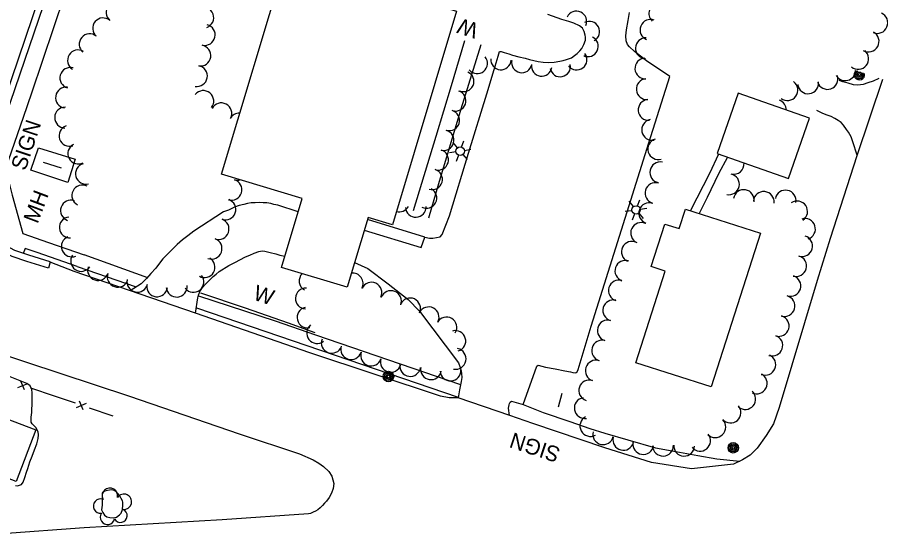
# Model space of a CAD drawing. Extents: x 189384 to 193282, y 256970 to 260388.
# Drawn here: x 190781.8 to 191114.7, y 258287.7 to 258486.9 of the extents above; entities that cross this region are included whole.
import ezdxf

# ---------------------------------------------------------------- set-up
doc = ezdxf.new("R2010")
doc.units = 0
for name, color, linetype in [('E_DRN_Grate', 7, 'Continuous'), ('E_DWY', 7, 'Continuous'), ('E_LAND_Vegetation', 7, 'Continuous'), ('E_MISCPROP', 7, 'Continuous'), ('E_MISCPROP_HvyLine', 7, 'Continuous'), ('E_MISCPROP_Railing', 7, 'Continuous'), ('E_PATH_Sidewalk', 7, 'Continuous'), ('E_RDWY', 7, 'Continuous')]:
    doc.layers.add(name, color=color, linetype=linetype)

# ---------------------------------------------------------------- blocks, each defined once
blk = doc.blocks.new('LTP_4')
at = {"layer": 'E_MISCPROP'}
for p, q in [((-0.8, 1.43), (-2, 3.73)), ((0.9, 1.42), (2.27, 3.65)), ((-1.64, 0.07), (-4.24, 0.14)), ((-0.88, -1.42), (-2.24, -3.61)), ((0.76, -1.47), (2, -3.65)), ((1.64, -0.02), (4.16, -0.09))]:
    blk.add_line(p, q, dxfattribs=at)
blk.add_circle((0, 0), 1.64, dxfattribs=at)
blk = doc.blocks.new('POLE_3')
at = {"layer": 'E_MISCPROP'}
for centre, radius in [((-0.01, 0.02), 2.02), ((-0.01, 0.03), 1.52), ((0, -0.01), 1.01), ((0, 0), 0.502)]:
    blk.add_circle(centre, radius, dxfattribs=at)
blk = doc.blocks.new('POLE_4')
at = {"layer": 'E_MISCPROP'}
for centre, radius in [((-0.01, 0.02), 2.02), ((-0.01, 0.03), 1.52), ((0, -0.01), 1.01), ((0, 0), 0.502)]:
    blk.add_circle(centre, radius, dxfattribs=at)
blk = doc.blocks.new('WAL_4')
at = {"layer": 'E_MISCPROP_Railing'}
blk.add_text('W', height=6, rotation=360, dxfattribs=at).set_placement((-2.27, -3.34))
blk = doc.blocks.new('WAL_5')
at = {"layer": 'E_MISCPROP_Railing'}
blk.add_text('W', height=6, rotation=360, dxfattribs=at).set_placement((-2.27, -3.34))
blk = doc.blocks.new('SIGN_1')
at = {"layer": 'E_MISCPROP'}
blk.add_text('SIGN', height=6, rotation=360, dxfattribs=at).set_placement((-9.61, -3.01))
blk = doc.blocks.new('SIGN_2')
at = {"layer": 'E_MISCPROP'}
blk.add_text('SIGN', height=6, rotation=360, dxfattribs=at).set_placement((-9.61, -3.01))
blk = doc.blocks.new('TREE_5')
at = {"layer": 'E_LAND_Vegetation'}
for centre, radius, start, end in [((-1.47, 4.28), 2.78, 1.3945, 209.1675), ((3.57, 2.42), 2.97, 278.4236, 139.6575), ((-4.47, 0.2), 2.78, 78.0716, 279.0826), ((-2.01, -4.2), 2.61, 140.7797, 358.7123), ((3.46, -3.43), 2.97, 196.0745, 79.0477)]:
    blk.add_arc(centre, radius, start, end, dxfattribs=at)

msp = doc.modelspace()

# ---------------------------------------------------------------- linework, layer by layer
at = {"layer": 'E_DWY'}
for points in [[(190965.67, 258466.79), (190967.16, 258471.96), (190967.76, 258473.74), (190968.35, 258473.69), (190969.51, 258473.36), (190971.28, 258472.8), (190972.79, 258472.34), (190975.2, 258471.64), (190977.67, 258471.1), (190979.35, 258470.68), (190980.93, 258470.31), (190982.61, 258469.89), (190984.62, 258469.6), (190986.79, 258469.47), (190988.85, 258469.62), (190990.93, 258469.97), (190992.33, 258470.26), (190993.62, 258470.59), (190995.48, 258471.33), (190996.61, 258472.17), (190997.62, 258472.97), (190998.66, 258473.99), (190999.48, 258474.93), (191000.3, 258476.37), (191000.83, 258478.04), (191000.88, 258479.23), (191000.8, 258479.96), (191000.41, 258481.45), (190999.68, 258482.75), (190998.62, 258483.67), (190996.4, 258484.59), (190994.45, 258485.28), (190991.81, 258486.07), (190986.42, 258487.98)], [(190971.58, 258333.35), (190971.26, 258336.09), (190971.3, 258336.78), (190971.45, 258337.41), (190971.6, 258337.88), (190971.87, 258338.45), (190972.3, 258338.86), (190976.81, 258337.52), (190982.07, 258352.39), (190982.58, 258352.68), (190985.43, 258351.9), (190989.14, 258351.28), (190992.93, 258350.59), (190995.11, 258350.11), (190996.06, 258349.94), (190996.92, 258349.72), (190997.31, 258349.84), (190997.74, 258350.21), (190998.07, 258351.04), (191003.06, 258367.74), (191016.99, 258411.84), (191025.34, 258438.48), (191033.39, 258464.14), (191024.41, 258470.09), (191019.84, 258473.69), (191017.89, 258475.47), (191017.06, 258476.36), (191016.51, 258477.86), (191016.46, 258479.78), (191016.72, 258482.04), (191017.31, 258485.74), (191017.89, 258488.83)], [(190942.05, 258401.72), (190944.8, 258402.26), (190945.67, 258403.07), (190948.5, 258410.35), (190955.83, 258434.53), (190962.87, 258457.45), (190965.67, 258466.79)], [(191114.06, 258463.32), (191111.84, 258462.33), (191109.7, 258461.63), (191108.02, 258461.03), (191105.96, 258460.72), (191104.19, 258460.85), (191102.16, 258461.45), (191100.15, 258461.96), (191098.65, 258462.51)], [(191105.7, 258433.78), (191104.01, 258438.89), (191103.37, 258440.79), (191102.33, 258442.62), (191101.56, 258443.66), (191100.41, 258445.29), (191099.46, 258446.28), (191098.34, 258447.06), (191097.02, 258447.91), (191095.59, 258448.61), (191094.13, 258449.21), (191092.38, 258449.82), (191090.09, 258451.01)], [(190890.06, 258411.89), (190882.2, 258414.46), (190880.76, 258414.74), (190879.53, 258415.05), (190878.07, 258415.31), (190876.59, 258415.41), (190875.14, 258415.46), (190873.51, 258415.41), (190872, 258415.31), (190870.55, 258415.08), (190869.1, 258414.68), (190867.4, 258414.28), (190865.5, 258413.71), (190864.22, 258413.08), (190863.2, 258412.52), (190861.26, 258411.88)], [(190861.28, 258411.89), (190849.83, 258404.39), (190847.57, 258402.59), (190845.51, 258401.06), (190843.44, 258399.33), (190841.86, 258397.71), (190839.89, 258395.69), (190837.96, 258393.75), (190836.66, 258392.13), (190835.17, 258390.1), (190833.32, 258388.06), (190831.62, 258386.19), (190830.48, 258384.98), (190829.55, 258384.12), (190825.26, 258381.46)], [(190915.6, 258404.77), (190937.48, 258398.15), (190938.91, 258402.16), (190940.75, 258401.78), (190942.07, 258401.72)], [(190850.54, 258372.79), (190851.47, 258378.73), (190851.67, 258379.74), (190851.99, 258380.76), (190852.41, 258381.55), (190853.21, 258382.69), (190854.33, 258383.94), (190855.92, 258385.57), (190857.31, 258386.89), (190858.44, 258387.87), (190859.67, 258388.8), (190863.42, 258391.17), (190865.87, 258392.52), (190867.64, 258393.3), (190869.84, 258394.5), (190871.4, 258395.18), (190873.17, 258395.89), (190874.97, 258396.51), (190876.2, 258396.79), (190877.3, 258396.74), (190879.26, 258396.25), (190881.49, 258395.64), (190883.01, 258395.19), (190884.91, 258394.72)], [(190911.86, 258392.31), (190916.96, 258389.97), (190924.78, 258384.08), (190932.55, 258378.03), (190936.92, 258373.51), (190951.93, 258353.68), (190952.6, 258351.87), (190952.92, 258350.51), (190953.1, 258349.46), (190953.17, 258347.95), (190952.97, 258346.41), (190952.68, 258345.18), (190952.43, 258343.82), (190952.27, 258343.15), (190951.78, 258340.16)], [(190781.09, 258306.29), (190781.91, 258306.2), (190783.43, 258306.65), (190784.04, 258307.56), (190784.7, 258309.45), (190785.37, 258311.49), (190785.81, 258312.89), (190786.63, 258315.41), (190787.52, 258317.63), (190788.48, 258320.09), (190789.32, 258322.39), (190789.86, 258324.42), (190790.02, 258325.82), (190789.82, 258326.95), (190788.97, 258328.63), (190788.21, 258329.48), (190787.54, 258330.09), (190787.15, 258330.75), (190787.15, 258332.69), (190787.34, 258334.52), (190787.41, 258334.95), (190787.58, 258338.14), (190787.57, 258340.09), (190787.51, 258342.04), (190787.42, 258343.33), (190786.74, 258344.76), (190785.46, 258345.59), (190775.02, 258349.79)], [(190822.32, 258300.38), (190821.19, 258302.48), (190820.53, 258303.16), (190819.77, 258304.05), (190819.15, 258304.38), (190818.22, 258304.58), (190817.33, 258304.55), (190816.57, 258304.4), (190815.52, 258304.13), (190814.82, 258303.72), (190814.47, 258303.4), (190814.51, 258298.68)], [(190814.51, 258298.68), (190814.31, 258296.89), (190814.72, 258295.83), (190815.44, 258294.9), (190816.34, 258294.27), (190817.41, 258293.95), (190818.74, 258293.84), (190820.01, 258294.13), (190821.16, 258294.96), (190821.81, 258295.62), (190822.34, 258297.08), (190822.54, 258298.78), (190822.48, 258299.87), (190822.32, 258300.38)]]:
    msp.add_lwpolyline(points, dxfattribs=at)
at = {"layer": 'E_LAND_Vegetation'}
for centre, radius, start, end in [((190820.08, 258488.81), 4.02, 50.2419, 230.2266), ((190853.5, 258486.82), 4.02, 289.6424, 109.6271), ((190997.39, 258485.36), 3.95, 335.4728, 155.4575), ((191029.35, 258488.4), 4.02, 93.7992, 226.4922), ((190814.88, 258482.65), 4.02, 49.4436, 229.4283), ((191025.95, 258482.07), 4.02, 68.427, 248.4117), ((191113.38, 258484.8), 4.09, 247.008, 66.9927), ((190854.09, 258480.11), 4.02, 257.5126, 77.4973), ((191002.39, 258481.42), 3.95, 297.8003, 117.785), ((190809.7, 258476.54), 4.02, 50.0203, 230.0049), ((191001.87, 258475.69), 3.95, 244.7557, 64.7404), ((191109.99, 258477.62), 4.09, 240.8058, 60.7905), ((190852.4, 258472.15), 4.02, 260.5744, 80.559), ((191024.15, 258474.98), 4.02, 87.5177, 267.5024), ((190805.22, 258470.3), 4.02, 58.8859, 238.8706), ((190997.51, 258470.56), 3.95, 216.7512, 36.7359), ((191106, 258470.92), 4.09, 230.7462, 50.7308), ((190959.13, 258469.15), 3.95, 219.799, 39.7837), ((190968.27, 258470.63), 3.95, 175.7804, 355.765), ((190976.34, 258469.49), 3.95, 168.2602, 348.2448), ((191023.97, 258467.17), 4.02, 93.4483, 273.4329), ((190802.24, 258463.53), 4.02, 74.2128, 254.1975), ((190851.06, 258464.23), 4.02, 260.3765, 80.3612), ((190983.99, 258468.15), 3.95, 171.7536, 351.7383), ((190991.14, 258467.92), 3.95, 191.4673, 11.452), ((191101.02, 258466.51), 4.04, 210.9266, 358.5205), ((190953.91, 258462.19), 3.95, 246.0108, 65.9955), ((191024.52, 258459.21), 4.02, 95.0393, 275.024), ((191094.18, 258463.16), 4.04, 198.8973, 18.882), ((190800.59, 258455.95), 4.02, 81.3295, 261.3142), ((191078.74, 258458.85), 4.04, 233.3616, 53.3462), ((191086.72, 258461.47), 4.04, 187.544, 7.5287), ((190853.53, 258454.62), 4.02, 320.6267, 140.6114), ((190950.84, 258454.71), 3.95, 251.502, 71.4867), ((190860.47, 258449.86), 4.02, 332.1766, 152.1613), ((191025.23, 258451.2), 4.02, 95.0393, 275.024), ((191074.3, 258451.11), 4.04, 0.965, 69.7793), ((190800.24, 258448.2), 4.02, 88.5836, 268.5683), ((190867.43, 258445.94), 4.02, 88.4285, 151.0806), ((190948.38, 258447.13), 3.95, 253.4909, 73.4756), ((191026.57, 258443.51), 4.02, 101.0436, 281.0283), ((190801.92, 258441.2), 4.02, 108.6837, 288.6683), ((190946.22, 258439.46), 3.95, 255.5211, 75.5058), ((191028.95, 258436.07), 4.02, 106.9403, 286.9249), ((190805.32, 258434.34), 4.02, 118.4211, 298.4058), ((190944.09, 258431.93), 3.95, 253.5573, 73.542), ((190808.25, 258426.55), 4.02, 104.885, 284.8697), ((191029.74, 258427.09), 4.02, 78.6185, 258.6032), ((191058.01, 258430.4), 4.02, 256.2682, 4.8298), ((190941.78, 258424.4), 3.95, 253.1998, 73.1845), ((191056.2, 258422.51), 4.02, 257.6805, 77.6652), ((190864.37, 258420.39), 4.02, 253.3132, 73.2979), ((190866.6, 258428.07), 4.02, 254.0103, 287.1967), ((191027.87, 258419.11), 4.02, 74.015, 253.9997), ((190806.85, 258418.15), 4.02, 62.4943, 242.479), ((190939.6, 258417.21), 3.95, 242.5764, 62.5611), ((191061.94, 258416.39), 4.02, 350.6521, 170.6368), ((191069.61, 258415.68), 4.02, 354.3004, 174.2851), ((191078.04, 258416.22), 4.02, 348.8029, 168.7875), ((190802.5, 258412.36), 4.02, 71.233, 251.2177), ((190862.02, 258412.79), 4.02, 251.1214, 71.1061), ((191082.48, 258412.02), 4.02, 304.3591, 124.3437), ((190929.08, 258415.79), 3.95, 253.8603, 332.5346), ((190935.49, 258413.73), 3.95, 182.1239, 2.1086), ((191025.5, 258411.33), 4.02, 71.3211, 251.3058), ((190802.02, 258405.85), 4.02, 94.8123, 274.797), ((190859.41, 258405.22), 4.02, 250.45, 70.4347), ((191022.34, 258403.7), 4.02, 65.0788, 245.0635), ((191085.52, 258405.26), 4.02, 288.4426, 108.4273), ((190802.82, 258398.53), 4.02, 112.156, 292.1407), ((190856.7, 258397.69), 4.02, 249.7169, 69.7015), ((191018.8, 258396.45), 4.02, 64.3103, 244.295), ((191084.43, 258398.68), 4.02, 253.8408, 73.8255), ((190806.4, 258392.94), 4.02, 145.7033, 325.6879), ((190854, 258390.51), 4.02, 239.9532, 59.9379), ((191016.27, 258389.09), 4.02, 70.952, 250.9367), ((191082.1, 258390.96), 4.02, 254.3968, 74.3815), ((190812.92, 258389.43), 4.02, 161.4089, 341.3936), ((190820.51, 258386.82), 4.02, 161.5406, 341.5253), ((190849.69, 258384.86), 4.02, 218.3471, 38.3317), ((190894.49, 258385.24), 4.01, 136.1508, 239.9962), ((190911.12, 258384.25), 4.01, 332.9535, 96.9943), ((191079.91, 258383.29), 4.02, 252.8515, 72.8362), ((190828.11, 258384.9), 4.02, 166.7259, 346.7106), ((190835.69, 258383.14), 4.02, 173.433, 353.4177), ((190843.25, 258383.02), 4.02, 185.5417, 5.5264), ((190918.37, 258380.69), 4.01, 334.5677, 154.5523), ((191013.79, 258381.52), 4.02, 73.0555, 253.0402), ((190893.07, 258378.44), 4.01, 87.287, 267.2717), ((190925.9, 258377.44), 4.01, 339.2555, 159.2402), ((191077.61, 258375.54), 4.02, 254.2404, 74.2251), ((190933.25, 258374.61), 4.01, 335.4363, 155.421), ((191011.6, 258373.86), 4.02, 74.8978, 254.8825), ((190893.68, 258371.1), 4.01, 103.3215, 283.3062), ((190940.4, 258371.18), 4.01, 333.0104, 152.9951), ((190947.25, 258367.27), 4.01, 329.2548, 149.2395), ((191009.47, 258366.1), 4.02, 74.5742, 254.5588), ((191075.38, 258367.85), 4.02, 253.38, 73.3646), ((190897.38, 258365.11), 4.01, 128.4665, 308.4512), ((190950.7, 258362.04), 4.01, 286.5779, 106.5626), ((190903.03, 258361.34), 4.01, 159.0504, 339.0351), ((191072.92, 258360.29), 4.02, 251.0442, 71.0289), ((190910.52, 258358.89), 4.01, 162.7967, 342.7813), ((191007.3, 258358.35), 4.02, 74.3182, 254.3029), ((190918.21, 258356.43), 4.01, 161.4688, 341.4535), ((190950.81, 258355.16), 4.01, 258.6977, 78.6824), ((191070.24, 258352.88), 4.02, 247.1862, 67.1708), ((190925.81, 258354), 4.01, 162.7266, 342.7113), ((190933.33, 258352.41), 4.01, 171.8176, 351.8023), ((191004.85, 258350.61), 4.02, 71.8184, 251.8031), ((190941.31, 258351.15), 4.01, 170.203, 350.1877), ((190948.82, 258350.67), 4.01, 183.0234, 3.0081), ((191002.35, 258342.98), 4.02, 72.0496, 252.0343), ((191066.92, 258345.71), 4.02, 243.5645, 63.5492), ((191062.5, 258339.67), 4.02, 229.769, 49.7537), ((191000.62, 258336.18), 4.02, 99.5201, 279.5048), ((191056.82, 258334.44), 4.02, 221.2441, 41.2288), ((191002.77, 258329.27), 4.02, 118.4971, 298.4818), ((191050.94, 258328.81), 4.02, 224.1811, 44.1658), ((191007.71, 258326.08), 4.02, 166.6545, 346.6392), ((191045.07, 258323.59), 4.02, 219.3821, 39.3667), ((191015.48, 258323.91), 4.02, 165.7209, 345.7055), ((191023.17, 258322.31), 4.02, 170.6713, 350.656), ((191030.76, 258321.7), 4.02, 181.8581, 1.8428), ((191038.95, 258321.68), 4.02, 177.4601, 357.4448)]:
    msp.add_arc(centre, radius, start, end, dxfattribs=at)
at = {"layer": 'E_MISCPROP'}
for p, q in [((190798.87, 258428.78), (190791.95, 258430.95)), ((190990.43, 258336.61), (190991.93, 258341.9))]:
    msp.add_line(p, q, dxfattribs=at)
for centre, radius in [((191106.56, 258464.77), 1.01), ((191106.55, 258464.77), 0.502)]:
    msp.add_circle(centre, radius, dxfattribs=at)
for centre, radius, start, end in [((191106.53, 258464.77), 2.02, 129.244, 12.9608), ((191106.52, 258464.78), 1.52, 116.4019, 25.8028)]:
    msp.add_arc(centre, radius, start, end, dxfattribs=at)
at = {"layer": 'E_MISCPROP_HvyLine'}
for points in [[(190886.36, 258508.79), (190951.2, 258489.32), (190926.44, 258406.87), (190917.07, 258409.69), (190909, 258382.8), (190883.62, 258390.42), (190891.62, 258417.08), (190860.48, 258426.43), (190885.3, 258509.11)], [(191087.32, 258448.06), (191059.78, 258457.64), (191051.68, 258434.33), (191079.22, 258424.75)], [(191068.37, 258403.65), (191049.31, 258344.33), (191020.24, 258353.67), (191031.59, 258389.01), (191026.23, 258390.73), (191031.51, 258407.17), (191037.01, 258405.4), (191039.43, 258412.95)], [(190762.45, 258337.83), (190788.94, 258327.72), (190781.37, 258307.87), (190754.87, 258317.98)]]:
    msp.add_lwpolyline(points, close=True, dxfattribs=at)
at = {"layer": 'E_MISCPROP_Railing'}
for p, q in [((190782.98, 258346.67), (190784.38, 258343.32)), ((190781.95, 258344.09), (190785.86, 258345.69)), ((190804.59, 258336.41), (190808.5, 258338.02)), ((190805.62, 258339), (190807.02, 258335.65))]:
    msp.add_line(p, q, dxfattribs=at)
for points in [[(190954.25, 258477.87), (190949.12, 258460.46), (190943.21, 258440.99), (190934.49, 258412.29)], [(190960.54, 258476.3), (190952.84, 258451.51), (190944.26, 258422.64), (190940.33, 258409.47)], [(190801.33, 258423.15), (190787.01, 258427.96), (190789.96, 258436.57)], [(190789.96, 258436.57), (190804.07, 258432.13), (190801.33, 258423.15)], [(190852.41, 258380.68), (190869.7, 258374.78), (190886.2, 258369.11), (190896.46, 258365.37)], [(190786.84, 258344), (190796.04, 258340.89)], [(190796.04, 258340.89), (190804.13, 258338.15)], [(190809.47, 258336.33), (190818.67, 258333.22)]]:
    msp.add_lwpolyline(points, dxfattribs=at)
at = {"layer": 'E_PATH_Sidewalk'}
for points in [[(190808.3, 258519.39), (190803.7, 258505.73), (190800.02, 258495.58), (190787.32, 258457.67), (190784.04, 258448.22), (190777.2, 258428.64), (190779.81, 258418.3), (190783.96, 258403.52), (190793.82, 258400.02), (190807.63, 258395.31)], [(191052.22, 258434.14), (191048.71, 258426.65), (191041.34, 258412.34)], [(191055.68, 258432.94), (191052.22, 258426.51), (191047.75, 258417.45), (191044.68, 258411.26)], [(190938.91, 258402.16), (190916.84, 258408.91)], [(190804.94, 258390.81), (190789.47, 258396.23), (190784.87, 258397.76), (190784.09, 258395.84)], [(190807.43, 258395.38), (190831.95, 258386.56)], [(190804.94, 258390.81), (190827.61, 258382.92)], [(190851.62, 258379.5), (190881.17, 258369.82), (190896.77, 258364.42)], [(190850.86, 258374.83), (190951.81, 258340.35)], [(190896.77, 258364.42), (190952.71, 258345.31)], [(190976.81, 258337.52), (190984.51, 258334.45), (190994.9, 258331), (191002.57, 258328.27), (191008.36, 258326.44), (191017.15, 258323.86), (191027.82, 258320.85), (191035.7, 258319.36), (191044.2, 258317.84), (191051.55, 258316.65), (191060.46, 258315.72)]]:
    msp.add_lwpolyline(points, dxfattribs=at)
at = {"layer": 'E_RDWY'}
for points in [[(190794.5, 258392.55), (190793.76, 258390.16), (190785.47, 258392.75), (190779.84, 258394.61), (190776.44, 258396.47), (190773.11, 258399), (190770.44, 258401.8), (190768.19, 258405.95), (190765.89, 258412.71), (190765.5, 258417.37), (190765.64, 258421.35), (190766.31, 258424.23), (190769.15, 258432.71), (190776.87, 258454.93), (190793.19, 258503.32), (190804.28, 258536.63)], [(190794.5, 258392.55), (190786.24, 258395.13), (190780.84, 258396.91), (190777.8, 258398.58), (190774.78, 258400.87), (190772.48, 258403.28), (190770.48, 258406.95), (190768.36, 258413.22), (190768.01, 258417.44), (190768.13, 258421.03), (190768.71, 258423.55), (190771.51, 258431.9), (190779.23, 258454.12), (190795.56, 258502.53), (190806.66, 258535.84)], [(191115.38, 258462.87), (191105.58, 258433.42), (191095.27, 258401.54), (191090.23, 258385.35), (191075.51, 258336.36), (191073.39, 258330.04), (191070.6, 258325.55), (191067.06, 258320.69), (191064.37, 258318), (191061.42, 258316.19), (191058.02, 258314.51), (191041.74, 258312.69), (191026.4, 258315.17), (191008.38, 258320.85), (190980.64, 258330.26), (190971.74, 258333.29), (190951.78, 258340.16), (190948.3, 258340.1), (190944.95, 258340.77), (190894.53, 258357.49), (190850.56, 258372.79), (190803.69, 258388.85), (190794.47, 258392.46)], [(190771.55, 258358.43), (190825.09, 258340.75), (190867.35, 258326.24), (190890.61, 258318.46), (190895.86, 258316.27), (190898.07, 258314.92), (190899.89, 258313.6), (190901.93, 258311.77), (190903.14, 258309.96), (190903.82, 258307.08), (190903.56, 258305.12), (190902.92, 258303.38), (190902.07, 258301.71), (190900.96, 258300.23), (190900.25, 258299.48), (190899.43, 258298.6), (190898.62, 258297.72), (190897.66, 258296.94), (190896.78, 258296.39), (190895.92, 258296), (190894.8, 258295.55), (190894.12, 258295.37), (190860.79, 258293.1), (190807.53, 258290.04), (190776.13, 258287.7)]]:
    msp.add_lwpolyline(points, dxfattribs=at)

# ---------------------------------------------------------------- block references
at = {"layer": 'E_LAND_Vegetation', "xscale": 1.0000011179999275, "yscale": 1.0000011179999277, "rotation": 68.00505830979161}
msp.add_blockref('TREE_5', (190818.42, 258298.12), dxfattribs=at)
at = {"layer": 'E_MISCPROP'}
for name, p, rotation in [('SIGN_2', (190785.07, 258437.5), 71.64491406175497), ('LTP_4', (190952.58, 258435.3), 70.86175844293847), ('LTP_4', (191020.39, 258412.61), 70.86175723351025), ('POLE_4', (190924.93, 258348.33), 70.8617589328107), ('SIGN_1', (190981.57, 258320.87), 161.64491055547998), ('POLE_3', (191057.9, 258320.85), 70.86175656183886)]:
    msp.add_blockref(name, p, dxfattribs=dict(at, rotation=rotation))
at = {"layer": 'E_MISCPROP_Railing'}
for name, p, rotation in [('WAL_4', (190956.83, 258481.87), 161.64491100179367), ('WAL_5', (190875.59, 258380.57), -18.3550875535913)]:
    msp.add_blockref(name, p, dxfattribs=dict(at, rotation=rotation))

# ---------------------------------------------------------------- texts
at = {"layer": 'E_DRN_Grate'}
msp.add_text('MH', height=6, rotation=69.248, dxfattribs=at).set_placement((190789.6, 258407.03))

doc.saveas('drawing.dxf')
